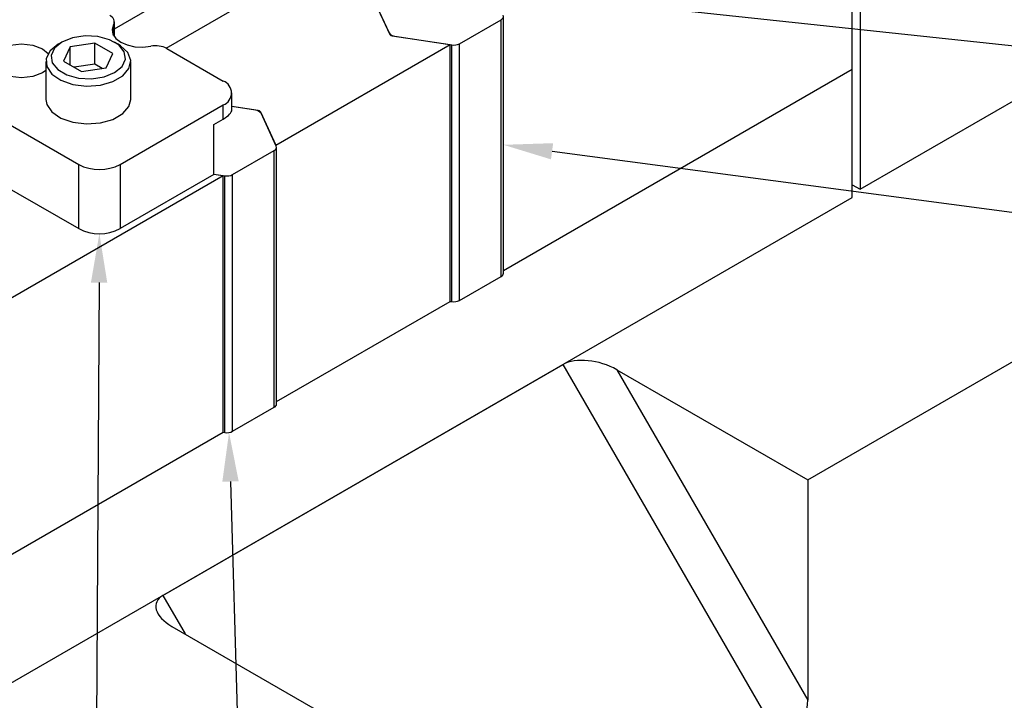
# Model space of a CAD drawing. Header units: inches. Extents: x 1880 to 2363, y -453 to -54.
# Tile 298 of 656: x 2076.22 to 2079.35, y -424.88 to -422.72. Entities that reach past the tile are written whole.
import ezdxf

# ---------------------------------------------------------------- set-up
doc = ezdxf.new("R2010")
doc.units = ezdxf.units.IN
doc.header["$LTSCALE"] = 0.5
doc.header["$MEASUREMENT"] = 0
for name, color, linetype in [('DIE-M-S', 8, 'Continuous'), ('DIE-M-S2', 1, 'Continuous'), ('DIE-M-S3', 8, 'Continuous'), ('DSS-M-S', 53, 'Continuous'), ('RAI-M-S', 8, 'Continuous'), ('SID-M-S', 105, 'Continuous'), ('SVD-M-S', 8, 'Continuous')]:
    doc.layers.add(name, color=color, linetype=linetype)

msp = doc.modelspace()

# ---------------------------------------------------------------- linework, layer by layer
at = {"layer": 'DIE-M-S', "linetype": 'Continuous', "lineweight": 25}
for p, q in [((2078.8706, -422.87757), (2078.8706, -422.06103)), ((2076.68906, -422.81016), (2077.28669, -422.46515)), ((2077.34775, -422.65237), (2077.4008, -422.76666)), ((2077.40787, -422.77074), (2077.5919, -422.79921)), ((2077.03804, -423.11895), (2077.5919, -422.79921)), ((2077.5919, -423.61575), (2077.5919, -422.79921)), ((2077.76163, -423.51777), (2078.8706, -422.87757)), ((2076.98165, -423.00863), (2076.89807, -422.9957)), ((2076.98165, -423.00966), (2076.98165, -423.00863)), ((2076.98872, -423.01271), (2077.03804, -423.11895)), ((2076.98872, -423.01432), (2076.98872, -423.01271)), ((2076.84121, -423.21102), (2076.87065, -423.21558)), ((2075.01687, -424.28574), (2076.87065, -423.21558)), ((2076.87065, -424.03212), (2076.87065, -423.21558)), ((2077.04038, -423.93414), (2077.5919, -423.61575)), ((2075.01687, -425.10228), (2076.87065, -424.03212))]:
    msp.add_line(p, q, dxfattribs=at)
for centre, start, end in [((2077.40842, -422.76163), 213.43888, 266.5665), ((2076.98111, -423.01774), 33.43888, 86.5665)]:
    msp.add_arc(centre, 0.00913, start, end, dxfattribs=at)
at = {"layer": 'DIE-M-S2', "linetype": 'Continuous', "lineweight": 25}
for p, q in [((2076.68906, -422.81016), (2077.28669, -422.46515)), ((2076.52454, -422.74937), (2076.66258, -422.66968)), ((2077.34999, -422.6572), (2077.39856, -422.76183)), ((2077.76163, -423.52608), (2077.76163, -422.70954)), ((2077.62163, -422.79634), (2077.75431, -422.71974)), ((2077.75431, -423.53628), (2077.75431, -422.71974)), ((2077.41623, -422.77204), (2077.59748, -422.80007)), ((2077.59748, -423.61661), (2077.59748, -422.80007)), ((2077.62163, -423.61288), (2077.62163, -422.79634)), ((2076.97329, -423.00733), (2076.89807, -422.9957)), ((2077.03953, -423.12217), (2076.99097, -423.01754)), ((2076.90038, -423.2127), (2077.03306, -423.13611)), ((2077.03306, -423.95265), (2077.03306, -423.13611)), ((2077.04038, -423.94245), (2077.04038, -423.1259)), ((2076.84121, -423.21102), (2076.87623, -423.21644)), ((2076.90038, -424.02925), (2076.90038, -423.2127)), ((2076.87623, -424.03298), (2076.87623, -423.21644)), ((2077.62163, -423.61288), (2077.75431, -423.53628)), ((2077.5919, -423.61575), (2077.59748, -423.61661)), ((2076.90038, -424.02925), (2077.03306, -423.95265)), ((2076.87065, -424.03212), (2076.87623, -424.03298))]:
    msp.add_line(p, q, dxfattribs=at)
for centre, radius, start, end in [((2077.75042, -422.70946), 0.01099, 290.74208, 19.461), ((2077.4176, -422.74926), 0.02282, 213.43888, 266.5665), ((2077.60399, -422.76225), 0.03838, 260.2289, 297.35717), ((2076.97192, -423.03012), 0.02282, 33.43888, 86.5665), ((2077.02917, -423.12583), 0.01099, 290.74208, 19.461), ((2076.88274, -423.17862), 0.03838, 260.2289, 297.35717), ((2077.74907, -423.52479), 0.01263, 294.52506, 354.1548), ((2077.60399, -423.57879), 0.03838, 260.2289, 297.35717), ((2077.02782, -423.94116), 0.01263, 294.52506, 354.1548), ((2076.88274, -423.99516), 0.03838, 260.2289, 297.35717)]:
    msp.add_arc(centre, radius, start, end, dxfattribs=at)
at = {"layer": 'DIE-M-S3', "linetype": 'Continuous', "lineweight": 25}
for p, q in [((2078.89535, -422.10668), (2078.89535, -423.25931)), ((2078.89535, -423.25931), (2079.79691, -422.73885)), ((2077.76163, -423.51777), (2078.8706, -422.87757)), ((2078.8706, -423.28584), (2078.8706, -422.87757)), ((2078.8706, -423.24502), (2078.89535, -423.25931)), ((2075.01687, -425.51055), (2078.8706, -423.28584)), ((2077.04038, -423.93414), (2077.5919, -423.61575)), ((2075.01687, -425.10228), (2076.87065, -424.03212))]:
    msp.add_line(p, q, dxfattribs=at)
at = {"layer": 'DSS-M-S', "linetype": 'Continuous', "lineweight": 25}
for p, q in [((2078.72918, -424.18389), (2082.97182, -421.73467)), ((2076.67857, -424.55127), (2077.95137, -423.81651)), ((2078.65847, -425.04125), (2077.95137, -423.81651)), ((2078.12208, -423.83342), (2078.72918, -424.18389)), ((2078.12208, -423.83342), (2078.72918, -424.88496)), ((2078.72918, -424.18389), (2078.72918, -424.88496)), ((2076.67857, -424.55127), (2076.74927, -424.67373)), ((2076.70786, -424.64982), (2077.31497, -425.0003))]:
    msp.add_line(p, q, dxfattribs=at)
for centre, major_axis, ratio, start_param, end_param in [((2078.05137, -423.87424), (0.12131, -0.0325), 0.5175895, 1.0930997, 2.663896), ((2076.77857, -424.609), (0.12131, -0.0325), 0.5175895, 2.663896, 4.2346924), ((2078.65847, -424.92578), (0.0325, 0.12132), 0.5176381, 3.6191744, 5.1899707)]:
    msp.add_ellipse(centre, major_axis=major_axis, ratio=ratio, start_param=start_param, end_param=end_param, dxfattribs=at)
at = {"layer": 'RAI-M-S', "linetype": 'Continuous', "lineweight": 25}
for p, q in [((2073.92644, -421.74591), (2076.41122, -423.18033)), ((2073.92644, -421.95004), (2076.41122, -423.38447)), ((2076.52206, -422.73602), (2076.51748, -422.75069)), ((2076.52206, -422.76978), (2076.52206, -422.73602)), ((2076.52454, -422.77365), (2076.52454, -422.72705)), ((2076.51748, -422.75069), (2076.51997, -422.76552)), ((2076.51997, -422.76552), (2076.52936, -422.77939)), ((2076.19361, -422.80091), (2076.22949, -422.79679)), ((2076.22949, -422.79679), (2076.26537, -422.80091)), ((2076.26537, -422.80091), (2076.29578, -422.81264)), ((2076.52936, -422.77939), (2076.54493, -422.79127)), ((2076.54493, -422.79127), (2076.56551, -422.80026)), ((2076.56551, -422.80026), (2076.58955, -422.80568)), ((2076.58955, -422.80568), (2076.61524, -422.80712)), ((2076.61524, -422.80712), (2076.64064, -422.80448)), ((2076.29578, -422.81264), (2076.31399, -422.82747)), ((2076.69154, -422.8115), (2076.87084, -422.915)), ((2076.22949, -422.90503), (2076.19361, -422.90091)), ((2076.26537, -422.90091), (2076.22949, -422.90503)), ((2076.29578, -422.88918), (2076.26537, -422.90091)), ((2076.30662, -422.88168), (2076.29578, -422.88918)), ((2076.89807, -423.00597), (2076.89807, -422.95296)), ((2076.54274, -423.18033), (2076.87084, -422.99093)), ((2076.87084, -423.03584), (2076.87084, -422.99093)), ((2076.84121, -423.05294), (2076.87084, -423.03584)), ((2076.84121, -423.21217), (2076.84121, -423.05294)), ((2076.41122, -423.38447), (2076.41122, -423.18033)), ((2076.54274, -423.18033), (2076.54274, -423.38447)), ((2076.84121, -423.21217), (2076.54274, -423.38447))]:
    msp.add_line(p, q, dxfattribs=at)
for centre, radius, start, end in [((2076.50245, -422.72693), 0.02162, 335.11499, 69.85575), ((2076.65612, -422.88026), 0.07735, 62.74366, 101.54852), ((2076.85643, -422.95296), 0.04061, 290.78342, 69.21658), ((2076.47698, -423.05342), 0.14294, 242.60967, 297.39033), ((2076.47698, -423.25755), 0.14294, 242.60967, 297.39033)]:
    msp.add_arc(centre, radius, start, end, dxfattribs=at)
msp.add_ellipse((2076.80507, -423.02551), major_axis=(0.09267, 0.02234), ratio=0.3494348, start_param=5.4137446, end_param=6.1991428, dxfattribs=at)
at = {"layer": 'SID-M-S'}
for p, q in [((2076.20239, -422.46248), (2083.2525, -423.21666)), ((2077.91627, -423.13836), (2083.2531, -423.84773)), ((2076.47606, -423.55619), (2076.43806, -430.04734)), ((2076.89386, -424.1889), (2077.06717, -430.04742))]:
    msp.add_line(p, q, dxfattribs=at)
for points in [[(2077.91285, -423.16414), (2077.76163, -423.11781), (2077.91285, -423.16414), (2077.9197, -423.11259)], [(2076.45006, -423.55604), (2076.47698, -423.40019), (2076.45006, -423.55604), (2076.50206, -423.55634)], [(2076.86787, -424.18967), (2076.88924, -424.03297), (2076.86787, -424.18967), (2076.91985, -424.18813)]]:
    msp.add_solid(points, dxfattribs=at)
at = {"layer": 'SVD-M-S', "linetype": 'Continuous', "lineweight": 25}
for p, q in [((2076.43129, -422.77126), (2076.3915, -422.77741)), ((2076.47232, -422.77333), (2076.43129, -422.77126)), ((2076.50965, -422.78338), (2076.47232, -422.77333)), ((2076.34616, -422.79775), (2076.32034, -422.81862)), ((2076.35776, -422.79105), (2076.33413, -422.81053)), ((2076.35775, -422.79106), (2076.34615, -422.79775)), ((2076.3915, -422.77741), (2076.35776, -422.79105)), ((2076.38421, -422.80632), (2076.3632, -422.85159)), ((2076.46264, -422.79419), (2076.38421, -422.80632)), ((2076.38421, -422.86372), (2076.38421, -422.80632)), ((2076.52005, -422.82733), (2076.46264, -422.79419)), ((2076.46264, -422.86115), (2076.46264, -422.79419)), ((2076.53877, -422.80019), (2076.50965, -422.78338)), ((2076.5371, -422.79775), (2076.5255, -422.79106)), ((2076.54464, -422.80248), (2076.5371, -422.79775)), ((2076.55618, -422.82174), (2076.53877, -422.80019)), ((2076.56739, -422.82452), (2076.54464, -422.80248)), ((2076.32034, -422.81862), (2076.30766, -422.84321)), ((2076.33413, -422.81053), (2076.32347, -422.83349)), ((2076.32347, -422.83349), (2076.32706, -422.85718)), ((2076.49903, -422.8726), (2076.52005, -422.82733)), ((2076.55977, -422.84543), (2076.55618, -422.82174)), ((2076.57651, -422.84963), (2076.56739, -422.82452)), ((2076.30662, -422.85285), (2076.30662, -422.97337)), ((2076.30766, -422.84321), (2076.3095, -422.86885)), ((2076.3095, -422.86885), (2076.32565, -422.89275)), ((2076.32706, -422.85718), (2076.34447, -422.87873)), ((2076.3632, -422.85159), (2076.42061, -422.88473)), ((2076.46264, -422.86115), (2076.39726, -422.87126)), ((2076.48598, -422.87462), (2076.46264, -422.86115)), ((2076.52548, -422.88787), (2076.54911, -422.8684)), ((2076.54911, -422.8684), (2076.55977, -422.84543)), ((2076.57101, -422.87509), (2076.57651, -422.84963)), ((2076.57662, -422.97337), (2076.57662, -422.85285)), ((2076.32565, -422.89275), (2076.35437, -422.91232)), ((2076.34447, -422.87873), (2076.3736, -422.89555)), ((2076.3736, -422.89555), (2076.41093, -422.9056)), ((2076.42061, -422.88473), (2076.49903, -422.8726)), ((2076.49174, -422.90151), (2076.52548, -422.88787)), ((2076.52007, -422.91628), (2076.55149, -422.89814)), ((2076.55149, -422.89814), (2076.57101, -422.87509)), ((2076.35437, -422.91232), (2076.39255, -422.92546)), ((2076.39255, -422.92546), (2076.43604, -422.93072)), ((2076.41093, -422.9056), (2076.45196, -422.90767)), ((2076.43604, -422.93072), (2076.48014, -422.92755)), ((2076.45196, -422.90767), (2076.49174, -422.90151)), ((2076.48014, -422.92755), (2076.52007, -422.91628)), ((2076.30662, -422.97337), (2076.3095, -422.98937)), ((2076.3095, -422.98937), (2076.32565, -423.01327)), ((2076.57101, -422.99561), (2076.57662, -422.97337)), ((2076.32565, -423.01327), (2076.35437, -423.03284)), ((2076.52007, -423.0368), (2076.55149, -423.01866)), ((2076.55149, -423.01866), (2076.57101, -422.99561)), ((2076.35437, -423.03284), (2076.39255, -423.04598)), ((2076.39255, -423.04598), (2076.43604, -423.05124)), ((2076.43604, -423.05124), (2076.48014, -423.04807)), ((2076.48014, -423.04807), (2076.52007, -423.0368))]:
    msp.add_line(p, q, dxfattribs=at)

doc.saveas('drawing.dxf')
